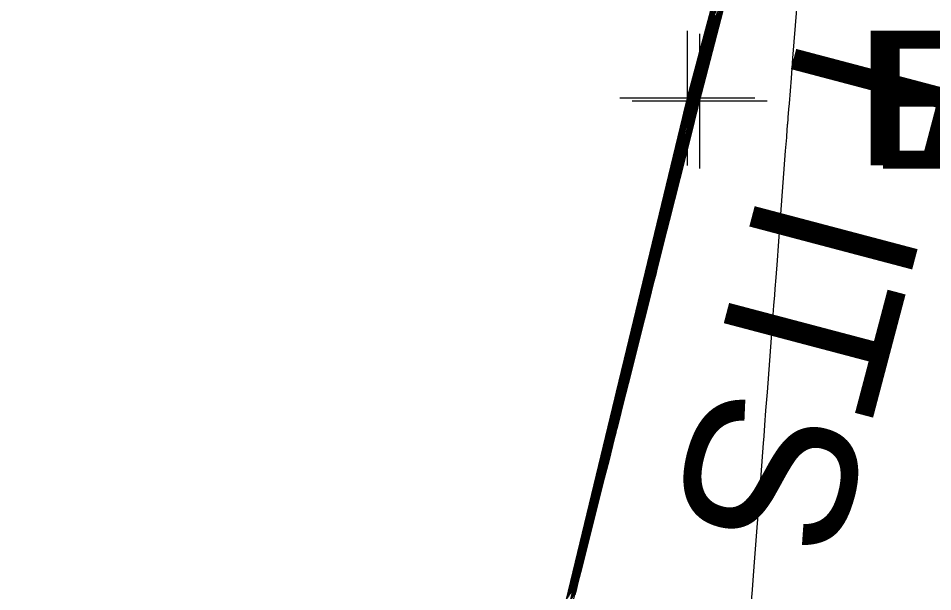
# Model space of a CAD drawing. Extents: x 1724534 to 1727318, y 657156 to 660047.
# Drawn here: x 1725458.4 to 1725485.54, y 659217.4 to 659234.42 of the extents above; entities that cross this region are included whole.
import ezdxf

# ---------------------------------------------------------------- set-up
doc = ezdxf.new("R2010")
doc.units = 0
for name, color, linetype in [('SURVEY - CONTOURS - Index with Text', 7, 'Continuous'), ('SURVEY - CONTOURS - Intermediate with optional Text', 7, 'Continuous'), ('SURVEY - DTM - Breaklines', 7, 'Continuous'), ('SURVEY - DTM - Breaklines - Points - Elevations', 7, 'Continuous'), ('SURVEY - DTM - Breaklines - Points - Locators', 7, 'Continuous'), ('SURVEY - NON-TRANSPORTATION - Features', 7, 'Continuous'), ('SURVEY - NON-TRANSPORTATION - Features - Points - Elevations', 7, 'Continuous'), ('SURVEY - NON-TRANSPORTATION - Features - Points - Locators', 7, 'Continuous'), ('SURVEY - UTILITIES - Poles and Miscellaneous with Text', 7, 'Continuous')]:
    doc.layers.add(name, color=color, linetype=linetype)

msp = doc.modelspace()

# ---------------------------------------------------------------- linework, layer by layer
at = {"layer": 'SURVEY - CONTOURS - Index with Text'}
for points in [[(1725479.504, 659235.573), (1725479.084, 659233.95), (1725478.942, 659233.404), (1725478.832, 659232.981), (1725478.754, 659232.682), (1725478.708, 659232.506), (1725478.627, 659232.204), (1725478.601, 659232.103), (1725478.58, 659232.027), (1725478.567, 659231.977), (1725478.56, 659231.951), (1725478.552, 659231.917), (1725478.545, 659231.891), (1725478.533, 659231.839), (1725478.514, 659231.762), (1725478.489, 659231.659), (1725478.415, 659231.349), (1725478.371, 659231.171), (1725478.296, 659230.87), (1725478.189, 659230.444), (1725478.051, 659229.895), (1725477.64, 659228.264), (1725477.502, 659227.716), (1725477.396, 659227.293), (1725477.322, 659226.996), (1725477.279, 659226.824), (1725477.209, 659226.533), (1725477.167, 659226.36), (1725477.092, 659226.06), (1725476.985, 659225.633), (1725476.845, 659225.078), (1725476.429, 659223.429), (1725476.29, 659222.876), (1725476.183, 659222.451), (1725476.109, 659222.155), (1725476.068, 659221.989), (1725476.003, 659221.716), (1725475.961, 659221.549), (1725475.887, 659221.251), (1725475.779, 659220.821), (1725475.638, 659220.262), (1725475.218, 659218.595), (1725475.077, 659218.036), (1725474.969, 659217.609), (1725474.896, 659217.315)], [(1725474.742, 659217.263), (1725474.819, 659217.576), (1725474.874, 659217.798), (1725474.992, 659218.264), (1725475.047, 659218.486), (1725475.124, 659218.803), (1725475.224, 659219.215), (1725475.346, 659219.721), (1725475.702, 659221.197), (1725475.824, 659221.702), (1725475.923, 659222.11), (1725475.999, 659222.421), (1725476.052, 659222.636), (1725476.164, 659223.079), (1725476.218, 659223.295), (1725476.295, 659223.61), (1725476.395, 659224.023), (1725476.518, 659224.536), (1725476.879, 659226.035), (1725477.003, 659226.547), (1725477.102, 659226.957), (1725477.178, 659227.266), (1725477.229, 659227.474), (1725477.335, 659227.894), (1725477.387, 659228.103), (1725477.463, 659228.416), (1725477.564, 659228.832), (1725477.689, 659229.351), (1725478.055, 659230.874), (1725478.176, 659231.373), (1725478.262, 659231.732), (1725478.314, 659231.948), (1725478.332, 659232.022), (1725478.334, 659232.03), (1725478.353, 659232.103), (1725478.41, 659232.314), (1725478.503, 659232.663), (1725478.633, 659233.151), (1725479.03, 659234.638)], [(1725479.148, 659234.628), (1725479.053, 659234.265), (1725478.96, 659233.913), (1725478.869, 659233.572), (1725478.63, 659232.678), (1725478.552, 659232.383), (1725478.495, 659232.171), (1725478.46, 659232.04), (1725478.447, 659231.991), (1725478.442, 659231.969), (1725478.43, 659231.919), (1725478.397, 659231.785), (1725478.345, 659231.568), (1725478.272, 659231.266), (1725478.052, 659230.35), (1725477.968, 659230.002), (1725477.88, 659229.643), (1725477.788, 659229.274), (1725477.693, 659228.894), (1725477.435, 659227.869), (1725477.34, 659227.491), (1725477.249, 659227.125), (1725477.162, 659226.771), (1725477.079, 659226.429), (1725476.864, 659225.534), (1725476.781, 659225.192), (1725476.693, 659224.835), (1725476.601, 659224.464), (1725476.505, 659224.079), (1725476.241, 659223.033), (1725476.144, 659222.648), (1725476.053, 659222.28), (1725475.967, 659221.928), (1725475.675, 659220.719), (1725475.593, 659220.382), (1725475.506, 659220.027), (1725475.413, 659219.654), (1725475.315, 659219.263), (1725475.046, 659218.196), (1725474.948, 659217.806), (1725474.856, 659217.436), (1725474.77, 659217.086)]]:
    msp.add_lwpolyline(points, dxfattribs=at)
at = {"layer": 'SURVEY - CONTOURS - Intermediate with optional Text'}
for points in [[(1725474.719, 659217.228), (1725474.84, 659217.718), (1725474.974, 659218.253), (1725475.281, 659219.521), (1725475.97, 659222.376), (1725476.141, 659223.061), (1725477.145, 659227.221), (1725477.307, 659227.869), (1725478.311, 659232.038), (1725479.394, 659236.097), (1725479.633, 659237.008), (1725480.678, 659240.929), (1725480.918, 659241.84), (1725481.964, 659245.763), (1725482.202, 659246.673), (1725483.249, 659250.597)], [(1725479.629, 659236.228), (1725479.148, 659234.371), (1725479.024, 659233.893), (1725478.92, 659233.494), (1725478.837, 659233.174), (1725478.773, 659232.933), (1725478.629, 659232.393), (1725478.581, 659232.215), (1725478.546, 659232.085), (1725478.524, 659232.002), (1725478.515, 659231.967), (1725478.508, 659231.938), (1725478.479, 659231.818), (1725478.446, 659231.684), (1725478.403, 659231.502), (1725478.27, 659230.95), (1725478.21, 659230.703), (1725478.029, 659229.976), (1725477.908, 659229.495), (1725477.558, 659228.106), (1725477.437, 659227.626), (1725477.337, 659227.226), (1725477.199, 659226.666), (1725477.071, 659226.133), (1725477.012, 659225.893), (1725476.933, 659225.57), (1725476.831, 659225.165), (1725476.709, 659224.678), (1725476.354, 659223.271), (1725476.232, 659222.785), (1725476.131, 659222.383), (1725476.052, 659222.065), (1725475.995, 659221.83), (1725475.814, 659221.082), (1725475.734, 659220.761), (1725475.633, 659220.354), (1725475.509, 659219.862), (1725475.149, 659218.435), (1725474.924, 659217.54), (1725474.846, 659217.224)], [(1725481.607, 659236.045), (1725481.386, 659233.245), (1725481.339, 659232.652), (1725481.279, 659231.894), (1725481.266, 659231.729), (1725481.246, 659231.479), (1725481.239, 659231.396), (1725481.234, 659231.332), (1725481.23, 659231.288), (1725481.228, 659231.264), (1725481.225, 659231.227), (1725481.218, 659231.135), (1725481.2, 659230.889), (1725481.169, 659230.488), (1725480.956, 659227.674), (1725480.923, 659227.231), (1725480.884, 659226.726), (1725480.859, 659226.392), (1725480.844, 659226.207), (1725480.821, 659225.903), (1725480.789, 659225.479), (1725480.748, 659224.936), (1725480.626, 659223.328), (1725480.585, 659222.78), (1725480.551, 659222.345), (1725480.527, 659222.022), (1725480.511, 659221.81), (1725480.439, 659220.876), (1725480.408, 659220.459), (1725480.252, 659218.411), (1725480.213, 659217.887), (1725480.18, 659217.459), (1725480.155, 659217.128)], [(1725479.505, 659235.661), (1725479.116, 659234.16), (1725478.983, 659233.648), (1725478.876, 659233.238), (1725478.795, 659232.928), (1725478.74, 659232.72), (1725478.628, 659232.299), (1725478.591, 659232.159), (1725478.563, 659232.056), (1725478.546, 659231.989), (1725478.538, 659231.959), (1725478.53, 659231.927), (1725478.522, 659231.897), (1725478.506, 659231.829), (1725478.48, 659231.723), (1725478.446, 659231.58), (1725478.342, 659231.15), (1725478.291, 659230.937), (1725478.213, 659230.624), (1725478.109, 659230.21), (1725477.979, 659229.695), (1725477.599, 659228.185), (1725477.469, 659227.671), (1725477.366, 659227.259), (1725477.29, 659226.951), (1725477.239, 659226.745), (1725477.14, 659226.333), (1725477.09, 659226.126), (1725477.012, 659225.815), (1725476.908, 659225.399), (1725476.777, 659224.878), (1725476.392, 659223.35), (1725476.261, 659222.83), (1725476.157, 659222.417), (1725476.081, 659222.11), (1725476.032, 659221.909), (1725475.888, 659221.315), (1725475.811, 659221.006), (1725475.706, 659220.588), (1725475.573, 659220.062), (1725475.183, 659218.515), (1725475.051, 659217.99), (1725474.947, 659217.575), (1725474.871, 659217.269)], [(1725479.504, 659235.485), (1725478.788, 659232.724), (1725478.713, 659232.435), (1725478.676, 659232.293), (1725478.627, 659232.109), (1725478.588, 659231.964), (1725478.583, 659231.943), (1725478.574, 659231.906), (1725478.568, 659231.885), (1725478.533, 659231.737), (1725478.487, 659231.549), (1725478.452, 659231.405), (1725478.379, 659231.115), (1725477.681, 659228.343), (1725477.534, 659227.761), (1725477.425, 659227.327), (1725477.353, 659227.04), (1725477.319, 659226.903), (1725477.244, 659226.594), (1725477.172, 659226.305), (1725477.061, 659225.867), (1725476.913, 659225.278), (1725476.209, 659222.485), (1725476.138, 659222.201), (1725476.105, 659222.068), (1725476.068, 659221.916), (1725475.963, 659221.495), (1725475.852, 659221.055), (1725475.703, 659220.461), (1725475.252, 659218.674), (1725475.102, 659218.082), (1725474.89, 659217.233)], [(1725479.503, 659235.397), (1725479.02, 659233.53), (1725478.86, 659232.914), (1725478.744, 659232.467), (1725478.672, 659232.189), (1725478.644, 659232.08), (1725478.626, 659232.014), (1725478.62, 659231.991), (1725478.615, 659231.97), (1725478.61, 659231.952), (1725478.606, 659231.936), (1725478.596, 659231.896), (1725478.592, 659231.88), (1725478.587, 659231.861), (1725478.582, 659231.84), (1725478.576, 659231.816), (1725478.56, 659231.749), (1725478.533, 659231.639), (1725478.463, 659231.36), (1725478.35, 659230.912), (1725478.194, 659230.295), (1725477.722, 659228.422), (1725477.567, 659227.806), (1725477.454, 659227.36), (1725477.385, 659227.085), (1725477.359, 659226.981), (1725477.347, 659226.932), (1725477.321, 659226.828), (1725477.251, 659226.55), (1725477.138, 659226.1), (1725476.981, 659225.478), (1725476.505, 659223.588), (1725476.348, 659222.967), (1725476.235, 659222.519), (1725476.166, 659222.246), (1725476.142, 659222.147), (1725476.134, 659222.115), (1725476.109, 659222.016), (1725476.039, 659221.74), (1725475.926, 659221.289), (1725475.767, 659220.661), (1725475.286, 659218.754), (1725475.128, 659218.127), (1725475.015, 659217.678), (1725474.947, 659217.407), (1725474.923, 659217.313)], [(1725474.674, 659217.159), (1725474.742, 659217.439), (1725474.771, 659217.559), (1725474.827, 659217.786), (1725474.896, 659218.069), (1725475.003, 659218.514), (1725475.15, 659219.122), (1725475.592, 659220.959), (1725475.845, 659222.007), (1725475.912, 659222.285), (1725475.939, 659222.398), (1725475.96, 659222.479), (1725475.988, 659222.593), (1725476.163, 659223.322), (1725476.311, 659223.937), (1725476.759, 659225.798), (1725476.907, 659226.412), (1725477.014, 659226.856), (1725477.106, 659227.237), (1725477.12, 659227.294), (1725477.146, 659227.401), (1725477.214, 659227.68), (1725477.322, 659228.13), (1725477.925, 659230.638), (1725478.074, 659231.257), (1725478.181, 659231.699), (1725478.244, 659231.965), (1725478.266, 659232.053), (1725478.266, 659232.054), (1725478.289, 659232.14), (1725478.358, 659232.4), (1725478.474, 659232.831), (1725478.635, 659233.436), (1725479.127, 659235.277)], [(1725474.049, 659214.507), (1725474.767, 659217.485), (1725474.805, 659217.638), (1725474.862, 659217.865), (1725474.9, 659218.019), (1725474.972, 659218.314), (1725475.077, 659218.748), (1725475.215, 659219.322), (1725475.629, 659221.038), (1725475.767, 659221.611), (1725475.871, 659222.042), (1725475.941, 659222.33), (1725475.977, 659222.477), (1725476.028, 659222.679), (1725476.064, 659222.827), (1725476.135, 659223.119), (1725476.24, 659223.556), (1725476.38, 659224.137), (1725476.799, 659225.877), (1725476.939, 659226.457), (1725477.043, 659226.89), (1725477.113, 659227.176), (1725477.147, 659227.316), (1725477.192, 659227.494), (1725477.227, 659227.635), (1725477.297, 659227.925), (1725477.403, 659228.364), (1725477.544, 659228.951), (1725477.969, 659230.716), (1725478.108, 659231.296), (1725478.208, 659231.71), (1725478.268, 659231.959), (1725478.288, 659232.043), (1725478.289, 659232.046), (1725478.31, 659232.128), (1725478.375, 659232.371), (1725478.483, 659232.775), (1725478.634, 659233.341), (1725479.094, 659235.064)], [(1725474.765, 659217.297), (1725474.845, 659217.622), (1725474.908, 659217.877), (1725475.056, 659218.464), (1725475.12, 659218.72), (1725475.201, 659219.048), (1725475.298, 659219.448), (1725475.412, 659219.92), (1725475.738, 659221.276), (1725475.852, 659221.747), (1725475.949, 659222.144), (1725476.028, 659222.467), (1725476.09, 659222.715), (1725476.232, 659223.279), (1725476.294, 659223.529), (1725476.374, 659223.855), (1725476.472, 659224.257), (1725476.588, 659224.736), (1725476.919, 659226.114), (1725477.035, 659226.591), (1725477.131, 659226.991), (1725477.21, 659227.311), (1725477.27, 659227.553), (1725477.407, 659228.094), (1725477.467, 659228.337), (1725477.547, 659228.661), (1725477.645, 659229.066), (1725477.762, 659229.551), (1725478.099, 659230.952), (1725478.21, 659231.412), (1725478.289, 659231.742), (1725478.337, 659231.942), (1725478.354, 659232.011), (1725478.357, 659232.022), (1725478.375, 659232.09), (1725478.427, 659232.285), (1725478.513, 659232.607), (1725478.633, 659233.057), (1725478.998, 659234.425), (1725479.124, 659234.898)], [(1725474.788, 659217.332), (1725474.87, 659217.668), (1725474.943, 659217.957), (1725475.121, 659218.664), (1725475.193, 659218.953), (1725475.277, 659219.293), (1725475.372, 659219.681), (1725475.478, 659220.12), (1725475.775, 659221.355), (1725475.881, 659221.792), (1725475.975, 659222.178), (1725476.057, 659222.512), (1725476.128, 659222.795), (1725476.3, 659223.479), (1725476.371, 659223.762), (1725476.454, 659224.1), (1725476.549, 659224.491), (1725476.657, 659224.935), (1725476.959, 659226.193), (1725477.066, 659226.636), (1725477.161, 659227.024), (1725477.243, 659227.356), (1725477.311, 659227.632), (1725477.478, 659228.294), (1725477.548, 659228.572), (1725477.63, 659228.907), (1725477.726, 659229.3), (1725477.834, 659229.751), (1725478.142, 659231.031), (1725478.243, 659231.451), (1725478.316, 659231.753), (1725478.36, 659231.936), (1725478.376, 659232.001), (1725478.379, 659232.014), (1725478.396, 659232.078), (1725478.444, 659232.256), (1725478.522, 659232.551), (1725478.632, 659232.962), (1725478.966, 659234.212), (1725479.083, 659234.652)], [(1725479.213, 659234.791), (1725479.106, 659234.383), (1725479.009, 659234.008), (1725478.919, 659233.667), (1725478.837, 659233.359), (1725478.63, 659232.583), (1725478.561, 659232.327), (1725478.512, 659232.142), (1725478.481, 659232.027), (1725478.47, 659231.983), (1725478.464, 659231.959), (1725478.453, 659231.914), (1725478.424, 659231.796), (1725478.316, 659231.345), (1725478.125, 659230.55), (1725478.048, 659230.236), (1725477.963, 659229.888), (1725477.868, 659229.508), (1725477.765, 659229.094), (1725477.476, 659227.948), (1725477.372, 659227.536), (1725477.278, 659227.159), (1725477.194, 659226.816), (1725477.119, 659226.508), (1725476.933, 659225.734), (1725476.858, 659225.425), (1725476.773, 659225.08), (1725476.678, 659224.698), (1725476.573, 659224.279), (1725476.278, 659223.112), (1725476.173, 659222.694), (1725476.079, 659222.314), (1725475.995, 659221.974), (1725475.922, 659221.672), (1725475.74, 659220.918), (1725475.667, 659220.615), (1725475.582, 659220.272), (1725475.486, 659219.887), (1725475.379, 659219.463), (1725474.974, 659217.852), (1725474.879, 659217.471), (1725474.795, 659217.132)], [(1725474.81, 659217.367), (1725474.896, 659217.714), (1725474.977, 659218.037), (1725475.186, 659218.863), (1725475.267, 659219.187), (1725475.353, 659219.537), (1725475.445, 659219.915), (1725475.543, 659220.319), (1725475.909, 659221.838), (1725476.001, 659222.212), (1725476.165, 659222.874), (1725476.368, 659223.679), (1725476.448, 659223.996), (1725476.534, 659224.345), (1725476.626, 659224.724), (1725476.726, 659225.135), (1725476.999, 659226.272), (1725477.098, 659226.681), (1725477.19, 659227.058), (1725477.275, 659227.401), (1725477.353, 659227.711), (1725477.55, 659228.494), (1725477.628, 659228.806), (1725477.713, 659229.152), (1725477.806, 659229.534), (1725477.907, 659229.951), (1725478.186, 659231.109), (1725478.277, 659231.49), (1725478.343, 659231.764), (1725478.383, 659231.931), (1725478.398, 659231.99), (1725478.402, 659232.007), (1725478.417, 659232.065), (1725478.461, 659232.228), (1725478.532, 659232.495), (1725478.631, 659232.867), (1725478.934, 659233.998), (1725479.042, 659234.406), (1725479.141, 659234.779)], [(1725479.18, 659234.581), (1725479.065, 659234.138), (1725478.965, 659233.751), (1725478.878, 659233.42), (1725478.805, 659233.146), (1725478.629, 659232.488), (1725478.571, 659232.271), (1725478.529, 659232.113), (1725478.503, 659232.015), (1725478.492, 659231.975), (1725478.486, 659231.948), (1725478.476, 659231.908), (1725478.452, 659231.807), (1725478.413, 659231.645), (1725478.359, 659231.423), (1725478.197, 659230.75), (1725478.129, 659230.47), (1725478.046, 659230.134), (1725477.949, 659229.742), (1725477.836, 659229.295), (1725477.517, 659228.027), (1725477.405, 659227.581), (1725477.308, 659227.192), (1725477.159, 659226.587), (1725477.002, 659225.934), (1725476.935, 659225.659), (1725476.853, 659225.325), (1725476.755, 659224.931), (1725476.641, 659224.478), (1725476.316, 659223.191), (1725476.203, 659222.739), (1725476.105, 659222.349), (1725476.024, 659222.019), (1725475.958, 659221.751), (1725475.74, 659220.849), (1725475.658, 659220.516), (1725475.559, 659220.121), (1725475.444, 659219.662), (1725475.114, 659218.355), (1725474.999, 659217.898), (1725474.901, 659217.505), (1725474.82, 659217.178)], [(1725474.833, 659217.401), (1725475.011, 659218.116), (1725475.25, 659219.063), (1725475.34, 659219.42), (1725475.429, 659219.782), (1725475.519, 659220.148), (1725475.609, 659220.519), (1725475.848, 659221.513), (1725475.938, 659221.883), (1725476.027, 659222.246), (1725476.115, 659222.603), (1725476.203, 659222.953), (1725476.524, 659224.23), (1725476.614, 659224.59), (1725476.704, 659224.958), (1725476.795, 659225.335), (1725477.039, 659226.35), (1725477.13, 659226.726), (1725477.22, 659227.091), (1725477.307, 659227.446), (1725477.394, 659227.79), (1725477.621, 659228.694), (1725477.708, 659229.04), (1725477.796, 659229.397), (1725477.887, 659229.768), (1725477.98, 659230.15), (1725478.229, 659231.188), (1725478.406, 659231.925), (1725478.42, 659231.98), (1725478.424, 659231.999), (1725478.439, 659232.052), (1725478.478, 659232.199), (1725478.542, 659232.439), (1725478.631, 659232.772), (1725478.901, 659233.785), (1725479.001, 659234.159), (1725479.097, 659234.522)]]:
    msp.add_lwpolyline(points, dxfattribs=at)
at = {"layer": 'SURVEY - DTM - Breaklines'}
msp.add_lwpolyline([(1725548.52, 659521.481), (1725540.965, 659497.216), (1725536.847, 659481.64), (1725536.065, 659476.4), (1725532.186, 659451.331), (1725527.526, 659426.779), (1725520.287, 659402.807), (1725512.005, 659379.174), (1725506.044, 659356.068), (1725503.268, 659330.772), (1725496.158, 659306.737), (1725491.301, 659280.213), (1725484.669, 659256.065), (1725478.26, 659232.056), (1725472.366, 659207.66), (1725466.542, 659183.359), (1725459.12, 659159.228), (1725454.379, 659134.473), (1725448.668, 659109.979), (1725442.764, 659085.69), (1725436.263, 659061.294), (1725431.444, 659036.269), (1725428.274, 659013.717), (1725429.417, 659007.151)], dxfattribs=at)
at = {"layer": 'SURVEY - DTM - Breaklines - Points - Locators'}
for p, q in [((1725478.26, 659234.056), (1725478.26, 659230.056)), ((1725480.26, 659232.056), (1725476.26, 659232.056))]:
    msp.add_line(p, q, dxfattribs=at)
at = {"layer": 'SURVEY - NON-TRANSPORTATION - Features'}
msp.add_lwpolyline([(1725429.417, 659007.151), (1725429.417, 659007.151), (1725428.421, 659013.689), (1725431.524, 659036.252), (1725436.426, 659061.257), (1725442.928, 659085.652), (1725448.785, 659109.952), (1725454.62, 659134.415), (1725460.644, 659158.853), (1725466.906, 659183.267), (1725472.478, 659207.631), (1725478.626, 659231.962), (1725484.871, 659256.014)], dxfattribs=at)
at = {"layer": 'SURVEY - NON-TRANSPORTATION - Features - Points - Locators'}
for p, q in [((1725478.626, 659233.962), (1725478.626, 659229.962)), ((1725480.626, 659231.962), (1725476.626, 659231.962))]:
    msp.add_line(p, q, dxfattribs=at)

# ---------------------------------------------------------------- texts
at = {"layer": 'SURVEY - DTM - Breaklines - Points - Elevations'}
msp.add_text('EL-563.26', height=4, dxfattribs=at).set_placement((1725483.26, 659230.056))
at = {"layer": 'SURVEY - NON-TRANSPORTATION - Features - Points - Elevations'}
msp.add_text('EL-547.45', height=4, dxfattribs=at).set_placement((1725483.626, 659229.962))
at = {"layer": 'SURVEY - UTILITIES - Poles and Miscellaneous with Text'}
msp.add_text('TDOT ITS', height=5, rotation=255.2107, dxfattribs=at).set_placement((1725485.536, 659248.835))

doc.saveas('drawing.dxf')
